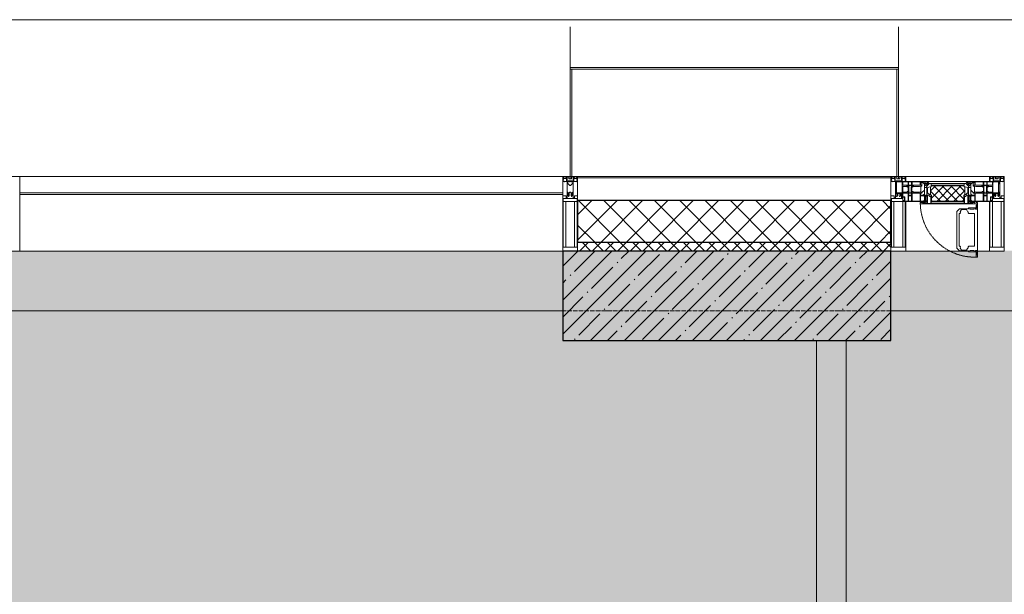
# Model space of a CAD drawing. Header units: millimetres. Extents: x -542966 to 178656, y -69521 to 267189.
# Tile 321 of 388: x -182123 to -178823, y 253686 to 255611. Entities that reach past the tile are written whole.
import ezdxf

# ---------------------------------------------------------------- set-up
doc = ezdxf.new("R2010")
doc.units = ezdxf.units.MM
doc.linetypes.add('-D1-02х01', pattern=[3, 2, -1])
doc.linetypes.add('-D1d1-15x02', pattern=[19, 15, -2, 0, -2])
for name, color, linetype, lineweight in [('_0', 7, 'Continuous', 13), ('A-COLS', 7, 'Continuous', 5), ('A-DETL-GENF', 7, 'Continuous', 5), ('A-GLAZ', 7, 'Continuous', 5), ('A-GLAZ-CURT', 8, 'Continuous', 5), ('A-GLAZ-CWMG', 8, 'Continuous', 5), ('A-WALL', 7, 'Continuous', 5), ('A-WALL-FNSH', 8, 'Continuous', 5), ('I-WALL', 7, 'Continuous', 5), ('S-COLS', 7, 'Continuous', 5), ('S-GRID', 7, 'Continuous', 5), ('Ограждение', 7, 'Continuous', 5), ('Поручни', 7, 'Continuous', 5)]:
    doc.layers.add(name, color=color, linetype=linetype, lineweight=lineweight)

# ---------------------------------------------------------------- blocks, each defined once
blk = doc.blocks.new('Rectangular Mullion - 50Wx250H-2623690-50_AS_M_L19')
at = {"layer": 'A-DETL-GENF'}
for p, q in [((-25, 84), (-25, 250)), ((-25, 250), (0, 250)), ((-23, 237.3), (0, 237.3)), ((-23, 237.3), (-23, 84)), ((-14.9, 84), (-14.9, 237.3)), ((25, 250), (0, 250)), ((23, 237.3), (0, 237.3)), ((14.9, 84), (14.9, 237.3)), ((23, 237.3), (23, 73.6)), ((25, 65.2), (25, 250)), ((0, 84), (-15, 84)), ((-0.5, 73.6), (-15, 73.6)), ((-10, 71.3), (-12, 71.3)), ((-10, 57.4), (-10, 71.3)), ((-7, 65.2), (-5.9, 67.3)), ((-4.1, 67.3), (-5.9, 67.3)), ((-4.1, 67.3), (-2.9, 65.1)), ((0, 84), (23, 84)), ((0.5, 73.6), (23, 73.6)), ((4.1, 67.3), (2.9, 65.1)), ((4.1, 67.3), (5.9, 67.3)), ((7, 65.2), (5.9, 67.3)), ((10, 71.3), (14, 71.3)), ((10, 53), (10, 71.3)), ((14, 71.3), (14, 65.2)), ((-7, 65.2), (-7, 57)), ((-2.9, 65.1), (-2.9, 57)), ((2.9, 65.1), (2.9, 57)), ((7, 65.2), (7, 54.7)), ((8.7, 53), (7, 54.7)), ((8.7, 53), (10, 53)), ((10, 53), (10, 17)), ((14, 65.2), (25, 65.2)), ((-23.8, 14.6), (-25, 14.2)), ((-25, 0), (-25, 14.2)), ((-23.8, 17), (-23.8, 14.6)), ((-22.5, 10.6), (-23.8, 14.6)), ((-22.5, 10.6), (-23.7, 9.9)), ((-23.7, 1.3), (-23.7, 9.9)), ((-23.7, 1.3), (-11.8, 1.3)), ((-23.2, 10.2), (-22.5, 8)), ((-22.5, 8), (-22.5, 4.5)), ((-21.3, 4.5), (-22.5, 4.5)), ((-22.3, 17), (-22.3, 16)), ((-22.3, 16), (-21.3, 16)), ((-19.9, 17), (-21.3, 16)), ((-21.3, 4.5), (-21.3, 6.5)), ((-21.3, 6.5), (-14.2, 6.5)), ((-7.4, 16.6), (-18.4, 16.6)), ((-14.2, 6.5), (-14.2, 4.5)), ((-13.2, 4.5), (-14.2, 4.5)), ((-13.2, 4.5), (-12.2, 7.2)), ((-12.7, 7.6), (-11.3, 11.4)), ((-12.7, 7.6), (-11.8, 6.9)), ((-12.2, 9), (-12.2, 14.8)), ((-12.2, 14.8), (0, 14.8)), ((-11.8, 1.3), (-11.8, 6.9)), ((-10.5, 11.2), (-11.3, 11.4)), ((-10.5, 1.5), (-10.5, 11.2)), ((-4.8, 1.5), (-10.5, 1.5)), ((0, 8), (-4.8, 8)), ((-4.8, 1.5), (-4.8, 8)), ((-2.6, 16.8), (0, 16.8)), ((2.6, 16.8), (0, 16.8)), ((0, 14.8), (0, 16.8)), ((0, 14.8), (0, 16.8)), ((12.2, 14.8), (0, 14.8)), ((0, 0), (0, 8)), ((0, 8), (4.8, 8)), ((0, 0), (0, 8)), ((4.8, 1.5), (4.8, 8)), ((4.8, 1.5), (10.5, 1.5)), ((8.5, 23), (6, 25.5)), ((6, 18), (7.4, 18)), ((7.4, 18), (7.4, 16.6)), ((7.4, 16.6), (18.4, 16.6)), ((7.5, 18.5), (8.5, 18.5)), ((7.5, 17), (7.5, 18.5)), ((10, 17), (7.5, 17)), ((8.5, 18.5), (8.5, 23)), ((10.5, 11.2), (11.3, 11.4)), ((10.5, 1.5), (10.5, 11.2)), ((12.7, 7.6), (11.3, 11.4)), ((12.7, 7.6), (11.8, 6.9)), ((11.8, 1.3), (11.8, 6.9)), ((23.7, 1.3), (11.8, 1.3)), ((12.2, 9), (12.2, 14.8)), ((13.2, 4.5), (12.2, 7.2)), ((13.2, 4.5), (14.2, 4.5)), ((21.3, 6.5), (14.2, 6.5)), ((14.2, 6.5), (14.2, 4.5)), ((18.4, 16.6), (19, 17.6)), ((19, 17.6), (21.3, 16)), ((22.3, 16), (21.3, 16)), ((21.3, 4.5), (21.3, 6.5)), ((21.3, 4.5), (22.5, 4.5)), ((22.3, 17), (22.3, 16)), ((22.3, 17), (23.8, 17)), ((22.5, 10.6), (23.8, 14.6)), ((22.5, 10.6), (23.7, 9.9)), ((23.2, 10.2), (22.5, 8)), ((22.5, 8), (22.5, 4.5)), ((23.7, 1.3), (23.7, 9.9)), ((23.8, 17), (23.8, 14.6)), ((23.8, 14.6), (25, 14.2)), ((25, 0), (25, 14.2)), ((-25, 0), (0, 0)), ((25, 0), (0, 0))]:
    blk.add_line(p, q, dxfattribs=at)
for centre, start, end in [((-0.5, 73.1), 360, 90), ((0.5, 73.1), 90, 180)]:
    blk.add_arc(centre, 0.5, start, end, dxfattribs=at)
blk = doc.blocks.new('Rectangular Mullion - R_StandardFrame_50Wx250H-4664070-50_AS_M_L19')
at = {"layer": 'A-GLAZ-CWMG', "lineweight": 9}
for p, q in [((-25, 84), (-25, 250)), ((-25, 250), (25, 250)), ((25, 250), (25, 0)), ((-25, 0), (-25, 17)), ((25, 0), (-25, 0))]:
    blk.add_line(p, q, dxfattribs=at)
blk = doc.blocks.new('A_PAN_Створка - 383мм-V14-50_AS_M_L19')
at = {"layer": 'A-GLAZ-CURT'}
h = blk.add_hatch(dxfattribs=at)
h.set_pattern_fill('FP_17', color=256, style=0, pattern_type=2)
h.set_pattern_definition([(45, (-13240, -29700), (-14.142136, 14.142136), []), (135, (-13240, -29700), (-14.142136, -14.142136), [])])
h.paths.add_polyline_path([(-16.2, -82.7), (54.6, -81.8), (54.6, -63.4), (57.2, -60.8), (57.2, -36.4), (54.9, -34.1), (54.5, -31.8), (-54.5, -31.8), (-54.9, -34.1), (-57.2, -36.4), (-57.2, -60.8), (-54.6, -63.4), (-53.6, -82.7)])
at = {"layer": 'A-DETL-GENF'}
for p, q in [((-70, -32.1), (-61.4, -23.5)), ((-70, -62.5), (-70, -32.1)), ((61.4, -23.5), (-61.4, -23.5)), ((-55.2, -33.8), (-54.8, -31.5)), ((-54.9, -25.8), (-53.9, -24.8)), ((-54.9, -29.5), (-54.9, -25.8)), ((-53.9, -30.5), (-54.9, -29.5)), ((-54.5, -31.8), (-54.9, -34.1)), ((0, -31.5), (-54.8, -31.5)), ((54.5, -31.8), (-54.5, -31.8)), ((-53.9, -24.8), (53.9, -24.8)), ((53.9, -30.5), (-53.9, -30.5)), ((0, -31.5), (54.8, -31.5)), ((54.9, -25.8), (53.9, -24.8)), ((53.9, -30.5), (54.9, -29.5)), ((54.9, -34.1), (54.5, -31.8)), ((55.2, -33.8), (54.8, -31.5)), ((54.9, -29.5), (54.9, -25.8)), ((70, -32.1), (61.4, -23.5)), ((70, -62.5), (70, -32.1)), ((-73.9, -62.5), (-70, -62.5)), ((-73.9, -87.5), (-73.9, -62.5)), ((-61.7, -62.5), (-67.9, -62.5)), ((-67.9, -62.5), (-67.9, -89.3)), ((-67.8, -38.3), (-65.7, -37.4)), ((-67.8, -55.7), (-67.8, -38.3)), ((-66, -56.5), (-67.8, -55.7)), ((-66, -56.5), (-62, -59.1)), ((-65.7, -37.4), (-60.8, -34.7)), ((-62, -59.1), (-60.7, -61)), ((-61.7, -64.9), (-61.7, -62.5)), ((-60.1, -67.7), (-61.7, -64.9)), ((-60.8, -34.7), (-57.3, -35.9)), ((-60.7, -61), (-57.4, -61)), ((-57.4, -61), (-54.9, -63.5)), ((-55.2, -33.8), (-57.3, -35.9)), ((-54.9, -34.1), (-57.2, -36.4)), ((-57.2, -36.4), (-57.2, -60.8)), ((-57.2, -60.8), (-54.6, -63.4)), ((-54.9, -63.5), (-54.9, -81.9)), ((-54.6, -63.4), (-54.6, -81.8)), ((54.6, -63.4), (57.2, -60.8)), ((54.6, -81.8), (54.6, -63.4)), ((57.2, -36.4), (54.9, -34.1)), ((57.4, -61), (54.9, -63.5)), ((54.9, -63.5), (54.9, -81.9)), ((55.2, -33.8), (57.3, -35.9)), ((57.2, -60.8), (57.2, -36.4)), ((60.8, -34.7), (57.3, -35.9)), ((60.7, -61), (57.4, -61)), ((60.1, -67.7), (61.7, -64.9)), ((62, -59.1), (60.7, -61)), ((65.7, -37.4), (60.8, -34.7)), ((61.7, -62.5), (67.9, -62.5)), ((61.7, -64.9), (61.7, -62.5)), ((66, -56.5), (62, -59.1)), ((67.8, -38.3), (65.7, -37.4)), ((66, -56.5), (67.8, -55.7)), ((67.8, -55.7), (67.8, -38.3)), ((67.9, -62.5), (67.9, -89.3)), ((73.9, -62.5), (70, -62.5)), ((73.9, -87.5), (73.9, -62.5)), ((-91.5, -87.5), (-73.9, -87.5)), ((-91.5, -92), (-91.5, -87.5)), ((-91.5, -92), (91.5, -92)), ((-83.4, -90.3), (-83.4, -87.5)), ((-83.4, -90.3), (-69.4, -90.3)), ((-69.4, -66.5), (-73.9, -66.5)), ((-73.9, -81.5), (-69.4, -81.5)), ((-69.4, -85.5), (-73.9, -85.5)), ((-69.4, -81.5), (-69.4, -66.5)), ((-69.4, -90.3), (-69.4, -85.5)), ((-67.9, -89.3), (-66.9, -90.3)), ((-66.9, -90.3), (-57.4, -90.3)), ((-56.4, -67.7), (-60.1, -67.7)), ((-57.4, -90.3), (-56.4, -89.4)), ((-56.4, -89.4), (-56.4, -67.7)), ((-54.9, -81.9), (-53.8, -83)), ((-54.9, -85.6), (-53.9, -84.6)), ((-54.9, -89.3), (-54.9, -85.6)), ((-53.9, -90.3), (-54.9, -89.3)), ((-54.6, -81.8), (-53.6, -82.7)), ((-53.9, -84.6), (53.9, -84.6)), ((53.9, -90.3), (-53.9, -90.3)), ((53.8, -83), (-53.8, -83)), ((-53.6, -82.7), (53.6, -82.7)), ((53.6, -82.7), (54.6, -81.8)), ((54.9, -81.9), (53.8, -83)), ((54.9, -85.6), (53.9, -84.6)), ((53.9, -90.3), (54.9, -89.3)), ((54.9, -89.3), (54.9, -85.6)), ((56.4, -67.7), (60.1, -67.7)), ((56.4, -89.4), (56.4, -67.7)), ((57.4, -90.3), (56.4, -89.4)), ((66.9, -90.3), (57.4, -90.3)), ((67.9, -89.3), (66.9, -90.3)), ((69.4, -66.5), (73.9, -66.5)), ((69.4, -81.5), (69.4, -66.5)), ((73.9, -81.5), (69.4, -81.5)), ((69.4, -85.5), (73.9, -85.5)), ((69.4, -90.3), (69.4, -85.5)), ((83.4, -90.3), (69.4, -90.3)), ((91.5, -87.5), (73.9, -87.5)), ((83.4, -90.3), (83.4, -87.5)), ((91.5, -92), (91.5, -87.5))]:
    blk.add_line(p, q, dxfattribs=at)
at = {"layer": 'A-DETL-GENF', "color": 9, "true_color": 0xc8c8c8}
for p, q in [((95.1, -87.5), (95.1, -105.1)), ((99.6, -87.5), (95.1, -87.5)), ((97.9, -95.6), (95.1, -95.6)), ((97.9, -95.6), (97.9, -109.6)), ((99.6, -270.5), (99.6, -87.5)), ((39.7, -109), (31.1, -117.6)), ((31.1, -117.6), (31.1, -240.4)), ((41.4, -123.8), (39.1, -124.2)), ((39.1, -179), (39.1, -124.2)), ((70.1, -109), (39.7, -109)), ((41.4, -123.8), (43.5, -121.7)), ((45, -113.3), (42.3, -118.2)), ((42.3, -118.2), (43.5, -121.7)), ((45.9, -111.2), (45, -113.3)), ((63.3, -111.2), (45.9, -111.2)), ((64.1, -113), (63.3, -111.2)), ((64.1, -113), (66.7, -117)), ((66.7, -117), (68.6, -118.3)), ((68.6, -118.3), (68.6, -121.6)), ((68.6, -121.6), (71.1, -124.1)), ((70.1, -105.1), (70.1, -109)), ((95.1, -105.1), (70.1, -105.1)), ((71.1, -124.1), (89.5, -124.1)), ((74.1, -109.6), (74.1, -105.1)), ((89.1, -109.6), (74.1, -109.6)), ((89.1, -105.1), (89.1, -109.6)), ((89.5, -124.1), (90.6, -125.2)), ((90.6, -125.2), (90.6, -232.8)), ((93.1, -109.6), (93.1, -105.1)), ((97.9, -109.6), (93.1, -109.6)), ((39.1, -179), (39.1, -233.8)), ((39.7, -249), (31.1, -240.4)), ((41.4, -234.2), (39.1, -233.8)), ((70.1, -249), (39.7, -249)), ((41.4, -234.2), (43.5, -236.3)), ((42.3, -239.8), (43.5, -236.3)), ((45, -244.7), (42.3, -239.8)), ((45.9, -246.8), (45, -244.7)), ((63.3, -246.8), (45.9, -246.8)), ((64.1, -245), (63.3, -246.8)), ((64.1, -245), (66.7, -241)), ((66.7, -241), (68.6, -239.7)), ((68.6, -236.4), (71.1, -233.9)), ((68.6, -239.7), (68.6, -236.4)), ((70.1, -252.9), (70.1, -249)), ((95.1, -252.9), (70.1, -252.9)), ((71.1, -233.9), (89.5, -233.9)), ((74.1, -248.4), (74.1, -252.9)), ((89.1, -248.4), (74.1, -248.4)), ((89.1, -252.9), (89.1, -248.4)), ((89.5, -233.9), (90.6, -232.8)), ((93.1, -248.4), (93.1, -252.9)), ((97.9, -248.4), (93.1, -248.4)), ((95.1, -270.5), (95.1, -252.9)), ((97.9, -262.4), (95.1, -262.4)), ((97.9, -262.4), (97.9, -248.4)), ((99.6, -270.5), (95.1, -270.5))]:
    blk.add_line(p, q, dxfattribs=at)
at = {"layer": 'A-GLAZ'}
for p, q in [((-67.9, -17), (-171, -17)), ((-171, -17), (-171, -57)), ((-171, -18.5), (-153.5, -18.5)), ((-153.5, -18.5), (-152, -20)), ((-152, -20), (-152, -73.5)), ((-150.5, -17), (-150.5, -29.4)), ((-132.4, -18.6), (-150.5, -18.6)), ((-150.5, -29.4), (-132.4, -29.4)), ((-137.2, -31), (-135.8, -35)), ((-132.5, -31), (-137.2, -31)), ((-132.5, -31.9), (-133.4, -33.7)), ((-132.5, -31.9), (-132.5, -31)), ((-132.4, -29.4), (-132.4, -18.6)), ((-131, -18.2), (-131, -29.5)), ((-120.8, -18.2), (-131, -18.2)), ((-131, -29.5), (-120.8, -29.5)), ((-131, -30.9), (-131, -33)), ((-120.8, -30.9), (-131, -30.9)), ((-120.8, -18.2), (-120.8, -29.5)), ((-120.8, -30.9), (-120.8, -33)), ((-119.3, -18.6), (-92.5, -18.6)), ((-119.3, -29.4), (-119.3, -18.6)), ((-92.5, -29.4), (-119.3, -29.4)), ((-119.3, -31), (-114.6, -31)), ((-119.3, -31.9), (-119.3, -31)), ((-119.3, -31.9), (-118.4, -33.7)), ((-114.6, -31), (-115.9, -35)), ((-92.5, -18.6), (-92.5, -29.4)), ((-90.8, -18.5), (-90.8, -29.4)), ((-87.3, -18.5), (-90.8, -18.5)), ((-90.8, -29.4), (-85.9, -29.4)), ((-89.9, -32.5), (-89.9, -35.1)), ((-85.9, -32.5), (-89.9, -32.5)), ((-87.3, -20.4), (-87.3, -18.5)), ((-87.3, -20.4), (-87.3, -21.9)), ((-84.8, -20.4), (-87.3, -20.4)), ((-87.3, -21.9), (-85.9, -21.9)), ((-85.9, -18.2), (-85.9, -20.4)), ((-75.9, -18.2), (-85.9, -18.2)), ((-85.9, -21.9), (-85.9, -29.4)), ((-85.9, -29.4), (-85.9, -32.5)), ((-83.4, -20.4), (-84.8, -20.4)), ((-70, -33.8), (-83.4, -20.4)), ((-78, -84), (-78, -23.5)), ((-78, -23.5), (-67.9, -23.5)), ((-75.9, -21.5), (-75.9, -18.2)), ((-75.9, -21.5), (-75.9, -23.5)), ((-74.9, -21.5), (-75.9, -21.5)), ((-75.9, -23.5), (-73, -23.5)), ((-74.9, -17.9), (-74.9, -21.5)), ((-68.9, -17.9), (-74.9, -17.9)), ((-67.2, -29.3), (-73, -23.5)), ((-61.4, -23.5), (-70, -32.1)), ((-70, -32.1), (-70, -62.5)), ((-68.9, -21.5), (-68.9, -17.9)), ((-67.9, -21.5), (-68.9, -21.5)), ((67.9, -17), (-67.9, -17)), ((-61.4, -23.5), (-67.9, -17)), ((-67.9, -17), (-67.9, -23.5)), ((-67.9, -17), (67.9, -17)), ((-67.9, -21.5), (-67.9, -23.5)), ((-67.9, -23.5), (-64.6, -26.8)), ((-67.9, -23.5), (-64.6, -26.8)), ((-64.6, -26.8), (-67.2, -29.3)), ((-64.6, -26.8), (-61.4, -23.5)), ((61.4, -23.5), (-61.4, -23.5)), ((67.9, -17), (61.4, -23.5)), ((70, -32.1), (61.4, -23.5)), ((61.4, -23.5), (64.6, -26.8)), ((67.9, -23.5), (64.6, -26.8)), ((64.6, -26.8), (67.9, -23.5)), ((64.6, -26.8), (67.2, -29.3)), ((67.2, -29.3), (73, -23.5)), ((67.9, -23.5), (67.9, -17)), ((171, -17), (67.9, -17)), ((67.9, -21.5), (67.9, -23.5)), ((67.9, -21.5), (68.9, -21.5)), ((67.9, -23.5), (78, -23.5)), ((68.9, -17.9), (74.9, -17.9)), ((68.9, -21.5), (68.9, -17.9)), ((70, -33.8), (83.4, -20.4)), ((70, -62.5), (70, -32.1)), ((75.9, -23.5), (73, -23.5)), ((74.9, -17.9), (74.9, -21.5)), ((74.9, -21.5), (75.9, -21.5)), ((75.9, -18.2), (85.9, -18.2)), ((75.9, -21.5), (75.9, -18.2)), ((75.9, -21.5), (75.9, -23.5)), ((78, -23.5), (78, -84)), ((83.4, -20.4), (84.8, -20.4)), ((84.8, -20.4), (87.3, -20.4)), ((85.9, -18.2), (85.9, -20.4)), ((85.9, -21.9), (85.9, -29.4)), ((87.3, -21.9), (85.9, -21.9)), ((85.9, -29.4), (85.9, -32.5)), ((90.8, -29.4), (85.9, -29.4)), ((85.9, -32.5), (89.9, -32.5)), ((87.3, -18.5), (90.8, -18.5)), ((87.3, -20.4), (87.3, -18.5)), ((87.3, -20.4), (87.3, -21.9)), ((89.9, -32.5), (89.9, -35.1)), ((90.8, -18.5), (90.8, -29.4)), ((92.5, -18.6), (92.5, -29.4)), ((119.3, -18.6), (92.5, -18.6)), ((92.5, -29.4), (119.3, -29.4)), ((114.6, -31), (115.9, -35)), ((119.3, -31), (114.6, -31)), ((119.3, -31.9), (118.4, -33.7)), ((119.3, -29.4), (119.3, -18.6)), ((119.3, -31.9), (119.3, -31)), ((120.8, -18.2), (120.8, -29.5)), ((120.8, -18.2), (131, -18.2)), ((131, -29.5), (120.8, -29.5)), ((120.8, -30.9), (120.8, -33)), ((120.8, -30.9), (131, -30.9)), ((131, -18.2), (131, -29.5)), ((131, -30.9), (131, -33)), ((132.4, -18.6), (150.5, -18.6)), ((132.4, -29.4), (132.4, -18.6)), ((150.5, -29.4), (132.4, -29.4)), ((132.5, -31), (137.2, -31)), ((132.5, -31.9), (132.5, -31)), ((132.5, -31.9), (133.4, -33.7)), ((137.2, -31), (135.8, -35)), ((150.5, -17), (150.5, -29.4)), ((153.5, -18.5), (152, -20)), ((152, -20), (152, -73.5)), ((171, -18.5), (153.5, -18.5)), ((171, -57), (171, -17)), ((-171, -55.5), (-152, -55.5)), ((-171, -57), (-156, -57)), ((-153, -60), (-153, -73.5)), ((-150.5, -33.6), (-150.5, -68)), ((-136.3, -33.6), (-150.5, -33.6)), ((-136.4, -52.4), (-150.5, -52.4)), ((-150.5, -56.6), (-132.4, -56.6)), ((-137.2, -54.8), (-135.8, -50.8)), ((-132.5, -54.8), (-137.2, -54.8)), ((-132.1, -36.8), (-135.8, -35)), ((-132.1, -49), (-135.8, -50.8)), ((-133.4, -33.7), (-130.1, -35.3)), ((-133.4, -52), (-130.1, -50.4)), ((-132.5, -53.8), (-133.4, -52)), ((-132.5, -53.8), (-132.5, -54.8)), ((-132.4, -56.6), (-132.4, -82.5)), ((-132.1, -49), (-132.1, -36.8)), ((-129.4, -34.6), (-131, -33)), ((-129.4, -51.1), (-131, -52.7)), ((-131, -55.1), (-131, -52.7)), ((-120.8, -55.1), (-131, -55.1)), ((-131, -56.5), (-131, -62.6)), ((-131, -56.5), (-120.8, -56.5)), ((-120.8, -62.6), (-131, -62.6)), ((-131, -64.6), (-120.8, -64.6)), ((-131, -82.5), (-131, -64.6)), ((-130.1, -35.3), (-129.4, -34.6)), ((-130.1, -35.3), (-130.1, -50.4)), ((-130.1, -50.4), (-129.4, -51.1)), ((-122.4, -34.6), (-120.8, -33)), ((-121.7, -35.3), (-122.4, -34.6)), ((-121.7, -50.4), (-122.4, -51.1)), ((-122.4, -51.1), (-120.8, -52.7)), ((-118.4, -33.7), (-121.7, -35.3)), ((-121.7, -35.3), (-121.7, -50.4)), ((-118.4, -52), (-121.7, -50.4)), ((-120.8, -55.1), (-120.8, -52.7)), ((-120.8, -56.5), (-120.8, -62.6)), ((-120.8, -82.5), (-120.8, -64.6)), ((-119.7, -36.8), (-115.9, -35)), ((-119.7, -49), (-119.7, -36.8)), ((-119.7, -49), (-115.9, -50.8)), ((-119.3, -53.8), (-118.4, -52)), ((-119.3, -53.8), (-119.3, -54.8)), ((-119.3, -54.8), (-114.6, -54.8)), ((-119.3, -56.6), (-119.3, -82.5)), ((-92.5, -56.6), (-119.3, -56.6)), ((-114.6, -54.8), (-115.9, -50.8)), ((-94.1, -33.5), (-115.4, -33.5)), ((-94.1, -52.5), (-115.3, -52.5)), ((-89.9, -35.1), (-94.1, -33.5)), ((-89.9, -50.9), (-94.1, -52.5)), ((-92.5, -56.6), (-92.5, -82.5)), ((-90.8, -56.6), (-85.9, -56.6)), ((-90.8, -62.7), (-90.8, -56.6)), ((-80.4, -62.7), (-90.8, -62.7)), ((-90.8, -64.6), (-90.8, -82.5)), ((-80.1, -64.6), (-90.8, -64.6)), ((-89.9, -35.1), (-89.9, -50.9)), ((-89.9, -52.2), (-89.9, -50.9)), ((-89.9, -52.2), (-88.6, -53.5)), ((-85.9, -53.5), (-88.6, -53.5)), ((-85.9, -53.5), (-78, -45.6)), ((-85.9, -56.6), (-85.9, -53.5)), ((-80.4, -61.1), (-80.4, -62.7)), ((-78, -61.1), (-80.4, -61.1)), ((-80.1, -66.1), (-80.1, -64.6)), ((-78, -36.8), (-70, -36.8)), ((-78, -45.6), (-78, -36.8)), ((-78, -66.1), (-78, -61.1)), ((-70, -62.5), (-73.9, -62.5)), ((-73.9, -62.5), (-73.9, -87.5)), ((-70, -36.8), (-70, -33.8)), ((70, -36.8), (70, -33.8)), ((78, -36.8), (70, -36.8)), ((73.9, -62.5), (70, -62.5)), ((73.9, -87.5), (73.9, -62.5)), ((78, -45.6), (78, -36.8)), ((85.9, -53.5), (78, -45.6)), ((78, -61.1), (80.4, -61.1)), ((78, -66.1), (78, -61.1)), ((80.1, -64.6), (90.8, -64.6)), ((80.1, -66.1), (80.1, -64.6)), ((80.4, -61.1), (80.4, -62.7)), ((80.4, -62.7), (90.8, -62.7)), ((85.9, -53.5), (88.6, -53.5)), ((85.9, -56.6), (85.9, -53.5)), ((90.8, -56.6), (85.9, -56.6)), ((89.9, -52.2), (88.6, -53.5)), ((89.9, -35.1), (94.1, -33.5)), ((89.9, -35.1), (89.9, -50.9)), ((89.9, -50.9), (94.1, -52.5)), ((89.9, -52.2), (89.9, -50.9)), ((90.8, -62.7), (90.8, -56.6)), ((90.8, -64.6), (90.8, -82.5)), ((92.5, -56.6), (119.3, -56.6)), ((92.5, -56.6), (92.5, -82.5)), ((94.1, -33.5), (115.4, -33.5)), ((94.1, -52.5), (115.3, -52.5)), ((114.6, -54.8), (115.9, -50.8)), ((119.3, -54.8), (114.6, -54.8)), ((119.7, -36.8), (115.9, -35)), ((119.7, -49), (115.9, -50.8)), ((118.4, -33.7), (121.7, -35.3)), ((118.4, -52), (121.7, -50.4)), ((119.3, -53.8), (118.4, -52)), ((119.3, -53.8), (119.3, -54.8)), ((119.3, -56.6), (119.3, -82.5)), ((119.7, -49), (119.7, -36.8)), ((122.4, -34.6), (120.8, -33)), ((122.4, -51.1), (120.8, -52.7)), ((120.8, -55.1), (120.8, -52.7)), ((120.8, -55.1), (131, -55.1)), ((120.8, -56.5), (120.8, -62.6)), ((131, -56.5), (120.8, -56.5)), ((120.8, -62.6), (131, -62.6)), ((120.8, -82.5), (120.8, -64.6)), ((131, -64.6), (120.8, -64.6)), ((121.7, -35.3), (122.4, -34.6)), ((121.7, -35.3), (121.7, -50.4)), ((121.7, -50.4), (122.4, -51.1)), ((129.4, -34.6), (131, -33)), ((130.1, -35.3), (129.4, -34.6)), ((130.1, -50.4), (129.4, -51.1)), ((129.4, -51.1), (131, -52.7)), ((133.4, -33.7), (130.1, -35.3)), ((130.1, -35.3), (130.1, -50.4)), ((133.4, -52), (130.1, -50.4)), ((131, -55.1), (131, -52.7)), ((131, -56.5), (131, -62.6)), ((131, -82.5), (131, -64.6)), ((132.1, -36.8), (135.8, -35)), ((132.1, -49), (132.1, -36.8)), ((132.1, -49), (135.8, -50.8)), ((150.5, -56.6), (132.4, -56.6)), ((132.4, -56.6), (132.4, -82.5)), ((132.5, -53.8), (133.4, -52)), ((132.5, -53.8), (132.5, -54.8)), ((132.5, -54.8), (137.2, -54.8)), ((137.2, -54.8), (135.8, -50.8)), ((136.3, -33.6), (150.5, -33.6)), ((136.4, -52.4), (150.5, -52.4)), ((150.5, -33.6), (150.5, -68)), ((171, -55.5), (152, -55.5)), ((153, -73.5), (153, -60)), ((156, -57), (171, -57)), ((-153, -73.5), (-150, -73.5)), ((-150.5, -68), (-143.5, -68)), ((-150.5, -69.5), (-150.5, -73.5)), ((-145, -69.5), (-150.5, -69.5)), ((-150, -73.5), (-150, -84)), ((-150, -84), (-78, -84)), ((-148.5, -81), (-148.5, -82.5)), ((-143.5, -81), (-148.5, -81)), ((-148.5, -82.5), (-132.4, -82.5)), ((-145, -69.5), (-145, -79.5)), ((-143.5, -68), (-143.5, -81)), ((-131, -82.5), (-120.8, -82.5)), ((-119.3, -82.5), (-92.5, -82.5)), ((-73.9, -87.5), (-91.5, -87.5)), ((-91.5, -87.5), (-91.5, -92)), ((-91.5, -92), (91.5, -92)), ((-90.8, -82.5), (-79.5, -82.5)), ((-78, -84), (-85, -84)), ((-85, -84), (-85, -87.5)), ((-85, -87.5), (-78, -87.5)), ((-78, -66.1), (-80.1, -66.1)), ((-79.5, -80.6), (-78, -80.6)), ((-79.5, -82.5), (-79.5, -80.6)), ((-78, -87.5), (-78, -84)), ((-78, -84), (-73.9, -84)), ((73.9, -84), (78, -84)), ((91.5, -87.5), (73.9, -87.5)), ((78, -66.1), (80.1, -66.1)), ((79.5, -80.6), (78, -80.6)), ((78, -87.5), (78, -84)), ((78, -84), (85, -84)), ((78, -84), (150, -84)), ((85, -87.5), (78, -87.5)), ((79.5, -82.5), (79.5, -80.6)), ((90.8, -82.5), (79.5, -82.5)), ((85, -84), (85, -87.5)), ((91.5, -92), (91.5, -87.5)), ((119.3, -82.5), (92.5, -82.5)), ((131, -82.5), (120.8, -82.5)), ((148.5, -82.5), (132.4, -82.5)), ((143.5, -68), (143.5, -81)), ((150.5, -68), (143.5, -68)), ((143.5, -81), (148.5, -81)), ((145, -69.5), (150.5, -69.5)), ((145, -69.5), (145, -79.5)), ((148.5, -81), (148.5, -82.5)), ((150, -84), (150, -73.5)), ((150, -73.5), (153, -73.5)), ((150.5, -69.5), (150.5, -73.5))]:
    blk.add_line(p, q, dxfattribs=at)
for centre, start, end in [((-156, -60), 0, 90), ((156, -60), 90, 180)]:
    blk.add_arc(centre, 3, start, end, dxfattribs=at)
at = {"layer": 'A-GLAZ', "linetype": '-D1-02х01'}
blk.add_arc((91.4, -87.5), 183, 181.4091, 271.1445, dxfattribs=at)
blk = doc.blocks.new('Rectangular Mullion - R_StandardFrame_50Wx250H-3323618-50_AS_M_L19')
at = {"layer": 'A-GLAZ-CWMG'}
for p, q in [((37450, 1250), (37450, 1039.9)), ((37700, 1250), (37700, 970)), ((37450, 1010.4), (37450, 970))]:
    blk.add_line(p, q, dxfattribs=at)
blk = doc.blocks.new('System Panel - A_PAN_Glass-4664071-50_AS_M_L19')
at = {"layer": 'A-GLAZ-CURT'}
for p, q in [((910, 0), (-910, 0)), ((-910, 0), (-910, -55)), ((910, -55), (910, 0)), ((-910, -55), (910, -55))]:
    blk.add_line(p, q, dxfattribs=at)
blk = doc.blocks.new('Rectangular Mullion - 50Wx250H-V1-50_AS_M_L19')
at = {"layer": 'A-DETL-GENF'}
for p, q in [((-25, 65.2), (-25, 250)), ((-25, 250), (0, 250)), ((-23, 237.3), (0, 237.3)), ((-23, 237.3), (-23, 73.6)), ((-14.9, 84), (-14.9, 237.3)), ((25, 250), (0, 250)), ((23, 237.3), (0, 237.3)), ((14.9, 84), (14.9, 237.3)), ((23, 237.3), (23, 73.6)), ((25, 65.2), (25, 250)), ((0, 84), (-23, 84)), ((-0.5, 73.6), (-23, 73.6)), ((-14, 71.3), (-14, 65.2)), ((-10, 71.3), (-14, 71.3)), ((-10, 53), (-10, 71.3)), ((-7, 65.2), (-5.9, 67.3)), ((-4.1, 67.3), (-5.9, 67.3)), ((-4.1, 67.3), (-2.9, 65.1)), ((0, 84), (23, 84)), ((0.5, 73.6), (23, 73.6)), ((4.1, 67.3), (2.9, 65.1)), ((4.1, 67.3), (5.9, 67.3)), ((7, 65.2), (5.9, 67.3)), ((10, 71.3), (14, 71.3)), ((10, 53), (10, 71.3)), ((14, 71.3), (14, 65.2)), ((-14, 65.2), (-25, 65.2)), ((-8.7, 53), (-10, 53)), ((-10, 53), (-10, 17)), ((-8.7, 53), (-7, 54.7)), ((-7, 65.2), (-7, 54.7)), ((-2.9, 65.1), (-2.9, 54.6)), ((-1.3, 53), (-2.9, 54.6)), ((0, 53), (-1.3, 53)), ((0, 53), (1.3, 53)), ((1.3, 53), (2.9, 54.6)), ((2.9, 65.1), (2.9, 54.6)), ((7, 65.2), (7, 54.7)), ((8.7, 53), (7, 54.7)), ((8.7, 53), (10, 53)), ((10, 53), (10, 17)), ((14, 65.2), (25, 65.2)), ((-23.8, 14.6), (-25, 14.2)), ((-25, 0), (-25, 14.2)), ((-22.3, 17), (-23.8, 17)), ((-23.8, 17), (-23.8, 14.6)), ((-22.5, 10.6), (-23.8, 14.6)), ((-22.5, 10.6), (-23.7, 9.9)), ((-23.7, 1.3), (-23.7, 9.9)), ((-23.7, 1.3), (-11.8, 1.3)), ((-23.2, 10.2), (-22.5, 8)), ((-22.5, 8), (-22.5, 4.5)), ((-21.3, 4.5), (-22.5, 4.5)), ((-22.3, 17), (-22.3, 16)), ((-22.3, 16), (-21.3, 16)), ((-19, 17.6), (-21.3, 16)), ((-21.3, 4.5), (-21.3, 6.5)), ((-21.3, 6.5), (-14.2, 6.5)), ((-18.4, 16.6), (-19, 17.6)), ((-7.4, 16.6), (-18.4, 16.6)), ((-14.2, 6.5), (-14.2, 4.5)), ((-13.2, 4.5), (-14.2, 4.5)), ((-13.2, 4.5), (-12.2, 7.2)), ((-12.7, 7.6), (-11.3, 11.4)), ((-12.7, 7.6), (-11.8, 6.9)), ((-12.2, 9), (-12.2, 14.8)), ((-12.2, 14.8), (0, 14.8)), ((-11.8, 1.3), (-11.8, 6.9)), ((-10.5, 11.2), (-11.3, 11.4)), ((-10.5, 1.5), (-10.5, 11.2)), ((-4.8, 1.5), (-10.5, 1.5)), ((-10, 17), (-7.5, 17)), ((-8.5, 23), (-1.5, 30)), ((-8.5, 18.5), (-8.5, 23)), ((-7.5, 18.5), (-8.5, 18.5)), ((-7.5, 17), (-7.5, 18.5)), ((-7.4, 18), (-7.4, 16.6)), ((-2.6, 18), (-7.4, 18)), ((0, 8), (-4.8, 8)), ((-4.8, 1.5), (-4.8, 8)), ((-2.6, 18), (-2.6, 16.8)), ((-2.6, 16.8), (0, 16.8)), ((-1.5, 30), (0, 30)), ((1.5, 30), (0, 30)), ((2.6, 16.8), (0, 16.8)), ((0, 14.8), (0, 16.8)), ((0, 14.8), (0, 16.8)), ((12.2, 14.8), (0, 14.8)), ((0, 0), (0, 8)), ((0, 8), (4.8, 8)), ((0, 0), (0, 8)), ((8.5, 23), (1.5, 30)), ((2.6, 18), (2.6, 16.8)), ((2.6, 18), (7.4, 18)), ((4.8, 1.5), (4.8, 8)), ((4.8, 1.5), (10.5, 1.5)), ((7.4, 18), (7.4, 16.6)), ((7.4, 16.6), (18.4, 16.6)), ((7.5, 18.5), (8.5, 18.5)), ((7.5, 17), (7.5, 18.5)), ((10, 17), (7.5, 17)), ((8.5, 18.5), (8.5, 23)), ((10.5, 11.2), (11.3, 11.4)), ((10.5, 1.5), (10.5, 11.2)), ((12.7, 7.6), (11.3, 11.4)), ((12.7, 7.6), (11.8, 6.9)), ((11.8, 1.3), (11.8, 6.9)), ((23.7, 1.3), (11.8, 1.3)), ((12.2, 9), (12.2, 14.8)), ((13.2, 4.5), (12.2, 7.2)), ((13.2, 4.5), (14.2, 4.5)), ((21.3, 6.5), (14.2, 6.5)), ((14.2, 6.5), (14.2, 4.5)), ((18.4, 16.6), (19, 17.6)), ((19, 17.6), (21.3, 16)), ((22.3, 16), (21.3, 16)), ((21.3, 4.5), (21.3, 6.5)), ((21.3, 4.5), (22.5, 4.5)), ((22.3, 17), (22.3, 16)), ((22.3, 17), (23.8, 17)), ((22.5, 10.6), (23.8, 14.6)), ((22.5, 10.6), (23.7, 9.9)), ((23.2, 10.2), (22.5, 8)), ((22.5, 8), (22.5, 4.5)), ((23.7, 1.3), (23.7, 9.9)), ((23.8, 17), (23.8, 14.6)), ((23.8, 14.6), (25, 14.2)), ((25, 0), (25, 14.2)), ((-25, 0), (0, 0)), ((25, 0), (0, 0))]:
    blk.add_line(p, q, dxfattribs=at)
for centre, start, end in [((-0.5, 73.1), 360, 90), ((0.5, 73.1), 90, 180)]:
    blk.add_arc(centre, 0.5, start, end, dxfattribs=at)
blk = doc.blocks.new('Rectangular Mullion - R_StandardFrame_50Wx250H-4664681-50_AS_M_L19')
at = {"layer": 'A-GLAZ-CWMG', "lineweight": 9}
for p, q in [((-50, 0), (-50, 250)), ((-50, 250), (0, 250)), ((0, 250), (0, 0)), ((0, 0), (-50, 0))]:
    blk.add_line(p, q, dxfattribs=at)
blk = doc.blocks.new('Rectangular Mullion - R_InvisibleFrame_50Wx250H-3515827-50_AS_M_L19')
at = {"layer": 'A-GLAZ-CWMG'}
for p, q in [((10130, 29640), (11950, 29640)), ((10130, 29450), (11950, 29450))]:
    blk.add_line(p, q, dxfattribs=at)
blk = doc.blocks.new('Ограждение - Ограждение-4621866-50_AS_M_L19')
at = {"layer": 'Поручни'}
blk.add_line((16400, 30175), (-1225, 30175), dxfattribs=at)
blk = doc.blocks.new('Rectangular Mullion - 50Wx250H-V3-50_AS_M_L19')
at = {"layer": 'A-DETL-GENF'}
for p, q in [((-25, 65.2), (-25, 250)), ((-25, 250), (0, 250)), ((-23, 237.3), (0, 237.3)), ((-23, 237.3), (-23, 73.6)), ((-14.9, 84), (-14.9, 237.3)), ((25, 250), (0, 250)), ((23, 237.3), (0, 237.3)), ((14.9, 84), (14.9, 237.3)), ((23, 237.3), (23, 84)), ((25, 84), (25, 250)), ((0, 84), (-23, 84)), ((-0.5, 73.6), (-23, 73.6)), ((-14, 71.3), (-14, 65.2)), ((-10, 71.3), (-14, 71.3)), ((-10, 53), (-10, 71.3)), ((-7, 65.2), (-5.9, 67.3)), ((-4.1, 67.3), (-5.9, 67.3)), ((-4.1, 67.3), (-2.9, 65.1)), ((0, 84), (15, 84)), ((0.5, 73.6), (15, 73.6)), ((4.1, 67.3), (2.9, 65.1)), ((4.1, 67.3), (5.9, 67.3)), ((7, 65.2), (5.9, 67.3)), ((10, 71.3), (12, 71.3)), ((10, 57.4), (10, 71.3)), ((-14, 65.2), (-25, 65.2)), ((-8.7, 53), (-10, 53)), ((-10, 53), (-10, 17)), ((-8.7, 53), (-7, 54.7)), ((-7, 65.2), (-7, 54.7)), ((-2.9, 65.1), (-2.9, 57)), ((2.9, 65.1), (2.9, 57)), ((7, 65.2), (7, 57)), ((-23.8, 14.6), (-25, 14.2)), ((-25, 0), (-25, 14.2)), ((-22.3, 17), (-23.8, 17)), ((-23.8, 17), (-23.8, 14.6)), ((-22.5, 10.6), (-23.8, 14.6)), ((-22.5, 10.6), (-23.7, 9.9)), ((-23.7, 1.3), (-23.7, 9.9)), ((-23.7, 1.3), (-11.8, 1.3)), ((-23.2, 10.2), (-22.5, 8)), ((-22.5, 8), (-22.5, 4.5)), ((-21.3, 4.5), (-22.5, 4.5)), ((-22.3, 17), (-22.3, 16)), ((-22.3, 16), (-21.3, 16)), ((-19, 17.6), (-21.3, 16)), ((-21.3, 4.5), (-21.3, 6.5)), ((-21.3, 6.5), (-14.2, 6.5)), ((-18.4, 16.6), (-19, 17.6)), ((-7.4, 16.6), (-18.4, 16.6)), ((-14.2, 6.5), (-14.2, 4.5)), ((-13.2, 4.5), (-14.2, 4.5)), ((-13.2, 4.5), (-12.2, 7.2)), ((-12.7, 7.6), (-11.3, 11.4)), ((-12.7, 7.6), (-11.8, 6.9)), ((-12.2, 9), (-12.2, 14.8)), ((-12.2, 14.8), (0, 14.8)), ((-11.8, 1.3), (-11.8, 6.9)), ((-10.5, 11.2), (-11.3, 11.4)), ((-10.5, 1.5), (-10.5, 11.2)), ((-4.8, 1.5), (-10.5, 1.5)), ((-10, 17), (-7.5, 17)), ((-8.5, 23), (-6, 25.5)), ((-8.5, 18.5), (-8.5, 23)), ((-7.5, 18.5), (-8.5, 18.5)), ((-7.5, 17), (-7.5, 18.5)), ((-7.4, 18), (-7.4, 16.6)), ((-6, 18), (-7.4, 18)), ((0, 8), (-4.8, 8)), ((-4.8, 1.5), (-4.8, 8)), ((-2.6, 16.8), (0, 16.8)), ((2.6, 16.8), (0, 16.8)), ((0, 14.8), (0, 16.8)), ((0, 14.8), (0, 16.8)), ((12.2, 14.8), (0, 14.8)), ((0, 0), (0, 8)), ((0, 8), (4.8, 8)), ((0, 0), (0, 8)), ((4.8, 1.5), (4.8, 8)), ((4.8, 1.5), (10.5, 1.5)), ((7.4, 16.6), (18.4, 16.6)), ((10.5, 11.2), (11.3, 11.4)), ((10.5, 1.5), (10.5, 11.2)), ((12.7, 7.6), (11.3, 11.4)), ((12.7, 7.6), (11.8, 6.9)), ((11.8, 1.3), (11.8, 6.9)), ((23.7, 1.3), (11.8, 1.3)), ((12.2, 9), (12.2, 14.8)), ((13.2, 4.5), (12.2, 7.2)), ((13.2, 4.5), (14.2, 4.5)), ((21.3, 6.5), (14.2, 6.5)), ((14.2, 6.5), (14.2, 4.5)), ((19.9, 17), (21.3, 16)), ((22.3, 16), (21.3, 16)), ((21.3, 4.5), (21.3, 6.5)), ((21.3, 4.5), (22.5, 4.5)), ((22.3, 17), (22.3, 16)), ((22.5, 10.6), (23.8, 14.6)), ((22.5, 10.6), (23.7, 9.9)), ((23.2, 10.2), (22.5, 8)), ((22.5, 8), (22.5, 4.5)), ((23.7, 1.3), (23.7, 9.9)), ((23.8, 17), (23.8, 14.6)), ((23.8, 14.6), (25, 14.2)), ((25, 0), (25, 14.2)), ((-25, 0), (0, 0)), ((25, 0), (0, 0))]:
    blk.add_line(p, q, dxfattribs=at)
for centre, start, end in [((-0.5, 73.1), 360, 90), ((0.5, 73.1), 90, 180)]:
    blk.add_arc(centre, 0.5, start, end, dxfattribs=at)
blk = doc.blocks.new('Rectangular Mullion - R_StandardFrame_50Wx250H-4665291-50_AS_M_L19')
at = {"layer": 'A-GLAZ-CWMG', "lineweight": 9}
for p, q in [((0, 250), (-50, 250)), ((-50, 250), (-50, 84)), ((0, 0), (0, 250)), ((-50, 17), (-50, 0)), ((-50, 0), (0, 0))]:
    blk.add_line(p, q, dxfattribs=at)
blk = doc.blocks.new('RST_AR_KMN_R22_B3_FCD_rvt-1-50_AS_M_L19')
at = {"layer": 'A-WALL'}
h = blk.add_hatch(dxfattribs=at)
h.set_pattern_fill('FP_7', color=256, style=0, pattern_type=2)
h.set_pattern_definition([(45, (0, 0), (-42.42641, 42.42641), []), (135, (0, 0), (-42.42641, -42.42641), [])])
h.paths.add_polyline_path([(12000, 29480), (13050, 29480), (13050, 29620), (12000, 29620)])
h = blk.add_hatch(dxfattribs=at)
h.set_pattern_fill('FP_6', color=256, style=0, pattern_type=2)
h.set_pattern_definition([(45, (0, 0), (-21.213203, 21.213203), []), (135, (0, 0), (-21.213203, -21.213203), [])])
h.paths.add_polyline_path([(12000, 29450), (13050, 29450), (13050, 29480), (12000, 29480)])
at = {"layer": 'A-COLS'}
for p, q in [((11975, 30200.6), (11975, 30064.6)), ((13075, 30200.6), (13075, 30064.6))]:
    blk.add_line(p, q, dxfattribs=at)
at = {"layer": 'A-COLS', "lineweight": 18}
for p, q in [((13075, 30064.6), (11975, 30064.6)), ((11975, 30064.6), (11975, 30059.6)), ((13075, 30059.6), (13075, 30064.6)), ((11980, 30059.6), (11975, 30059.6)), ((11975, 30059.6), (11975, 29700)), ((11975, 30059.6), (13075, 30059.6)), ((11980, 29700), (11980, 30059.6)), ((13075, 30059.6), (13070, 30059.6)), ((13070, 30059.6), (13070, 29700)), ((13075, 29700), (13075, 30059.6)), ((11975, 29700), (11980, 29700)), ((13070, 29700), (13075, 29700))]:
    blk.add_line(p, q, dxfattribs=at)
at = {"layer": 'A-WALL'}
for p, q in [((12000, 29695), (12000, 29620)), ((12000, 29695), (13050, 29695)), ((13050, 29620), (13050, 29695)), ((12000, 29480), (12000, 29450)), ((13050, 29450), (13050, 29480)), ((12000, 29450), (13050, 29450))]:
    blk.add_line(p, q, dxfattribs=at)
at = {"layer": 'A-WALL', "lineweight": 25}
for p, q in [((12000, 29620), (12000, 29480)), ((12000, 29620), (13050, 29620)), ((13050, 29480), (13050, 29620)), ((12000, 29480), (13050, 29480))]:
    blk.add_line(p, q, dxfattribs=at)
at = {"layer": 'A-WALL-FNSH'}
for p, q in [((13050, 29700), (12000, 29700)), ((12000, 29700), (12000, 29695)), ((13050, 29695), (13050, 29700))]:
    blk.add_line(p, q, dxfattribs=at)
at = {"layer": 'A-GLAZ-CURT', "lineweight": 5}
for name, p in [('System Panel - A_PAN_Glass-4664071-50_AS_M_L19', (11040, 29700)), ('A_PAN_Створка - 383мм-V14-50_AS_M_L19', (13240, 29700))]:
    blk.add_blockref(name, p, dxfattribs=at)
at = {"layer": 'A-GLAZ-CWMG', "lineweight": 5, "extrusion": (0, 0, -1), "rotation": 180}
for name, p in [('Rectangular Mullion - R_StandardFrame_50Wx250H-4664070-50_AS_M_L19', (-10105, 29700)), ('Rectangular Mullion - 50Wx250H-V1-50_AS_M_L19', (-11975, 29700)), ('Rectangular Mullion - R_StandardFrame_50Wx250H-4664681-50_AS_M_L19', (-12000, 29700)), ('Rectangular Mullion - 50Wx250H-V3-50_AS_M_L19', (-13075, 29700)), ('Rectangular Mullion - 50Wx250H-2623690-50_AS_M_L19', (-13405, 29700)), ('Rectangular Mullion - R_StandardFrame_50Wx250H-4664070-50_AS_M_L19', (-13405, 29700))]:
    blk.add_blockref(name, p, dxfattribs=at)
at = {"layer": 'A-GLAZ-CWMG', "lineweight": 5}
for name, p, rotation in [('Rectangular Mullion - R_StandardFrame_50Wx250H-4665291-50_AS_M_L19', (13050, 29700), 180), ('Rectangular Mullion - R_StandardFrame_50Wx250H-3323618-50_AS_M_L19', (14350, -8000), 90)]:
    blk.add_blockref(name, p, dxfattribs=dict(at, rotation=rotation))
blk.add_blockref('Rectangular Mullion - R_InvisibleFrame_50Wx250H-3515827-50_AS_M_L19', (0, 0), dxfattribs=at)
at = {"layer": 'Ограждение', "lineweight": 5}
blk.add_blockref('Ограждение - Ограждение-4621866-50_AS_M_L19', (-50, 50), dxfattribs=at)

msp = doc.modelspace()

# ---------------------------------------------------------------- hatches: boundary and pattern name
at = {"layer": '_0', "transparency": 33554534}
h = msp.add_hatch(color=252, dxfattribs=at)
h.dxf.hatch_style = 1
h.paths.add_polyline_path([(-154802.1, 224885.6), (-192753.7, 224885.6), (-192753.7, 254837.2), (-154802.1, 254837.2)])
h.paths.add_polyline_path([(-186502.9, 232136.4), (-186502.9, 235386.4), (-183902.9, 235386.4), (-183902.9, 239436.4), (-179002.9, 239436.4), (-179002.9, 237936.4), (-177402.9, 237936.4), (-177402.9, 244336.4), (-185852.9, 244336.4), (-185852.9, 246136.4), (-186852.9, 246136.4), (-186852.9, 248136.4), (-182952.9, 248136.4), (-182952.9, 246386.4), (-163952.9, 246386.4), (-163952.9, 248136.4), (-160672.9, 248136.4), (-160672.9, 246136.4), (-161752.9, 246136.4), (-161752.9, 244336.4), (-169802.9, 244336.4), (-169802.9, 235386.4), (-161802.9, 235386.4), (-161802.9, 234986.4), (-161302.9, 234986.4), (-161302.9, 232136.4), (-163402.9, 232136.4), (-163402.9, 233336.4), (-183902.9, 233336.4), (-183902.9, 232136.4)], flags=16)
at = {"layer": 'S-COLS'}
h = msp.add_hatch(dxfattribs=at)
h.set_pattern_fill('FP_1', color=256, style=0, pattern_type=2)
h.set_pattern_definition([(45, (-192252.935, 225386.45), (-57.02463, 57.02463), []), (45, (-192195.91, 225386.45), (-57.02463, 57.02463), [100.806, -20.161, 3.353, -16.808])])
h.paths.add_polyline_path([(-180302.9, 254536.4), (-179202.9, 254536.4), (-179202.9, 254836.4), (-180302.9, 254836.4)])

# ---------------------------------------------------------------- linework, layer by layer
at = {"layer": 'I-WALL'}
for p, q in [((-180302.9, 254636.4), (-182502.9, 254636.4)), ((-177002.9, 254636.4), (-179202.9, 254636.4)), ((-179452.9, 249586.4), (-179452.9, 254536.4)), ((-179352.9, 254536.4), (-179352.9, 249686.4))]:
    msp.add_line(p, q, dxfattribs=at)
at = {"layer": 'S-COLS', "lineweight": 25}
for p, q in [((-179202.9, 254836.4), (-180302.9, 254836.4)), ((-180302.9, 254836.4), (-180302.9, 254536.4)), ((-179202.9, 254536.4), (-179202.9, 254836.4)), ((-180302.9, 254536.4), (-179202.9, 254536.4))]:
    msp.add_line(p, q, dxfattribs=at)
at = {"layer": 'S-GRID', "linetype": '-D1d1-15x02'}
msp.add_line((-195223.5, 254636.4), (-153326.2, 254636.4), dxfattribs=at)

# ---------------------------------------------------------------- block references
at = {"lineweight": 5}
msp.add_blockref('RST_AR_KMN_R22_B3_FCD_rvt-1-50_AS_M_L19', (-192252.9, 225386.4), dxfattribs=at)

doc.saveas('drawing.dxf')
